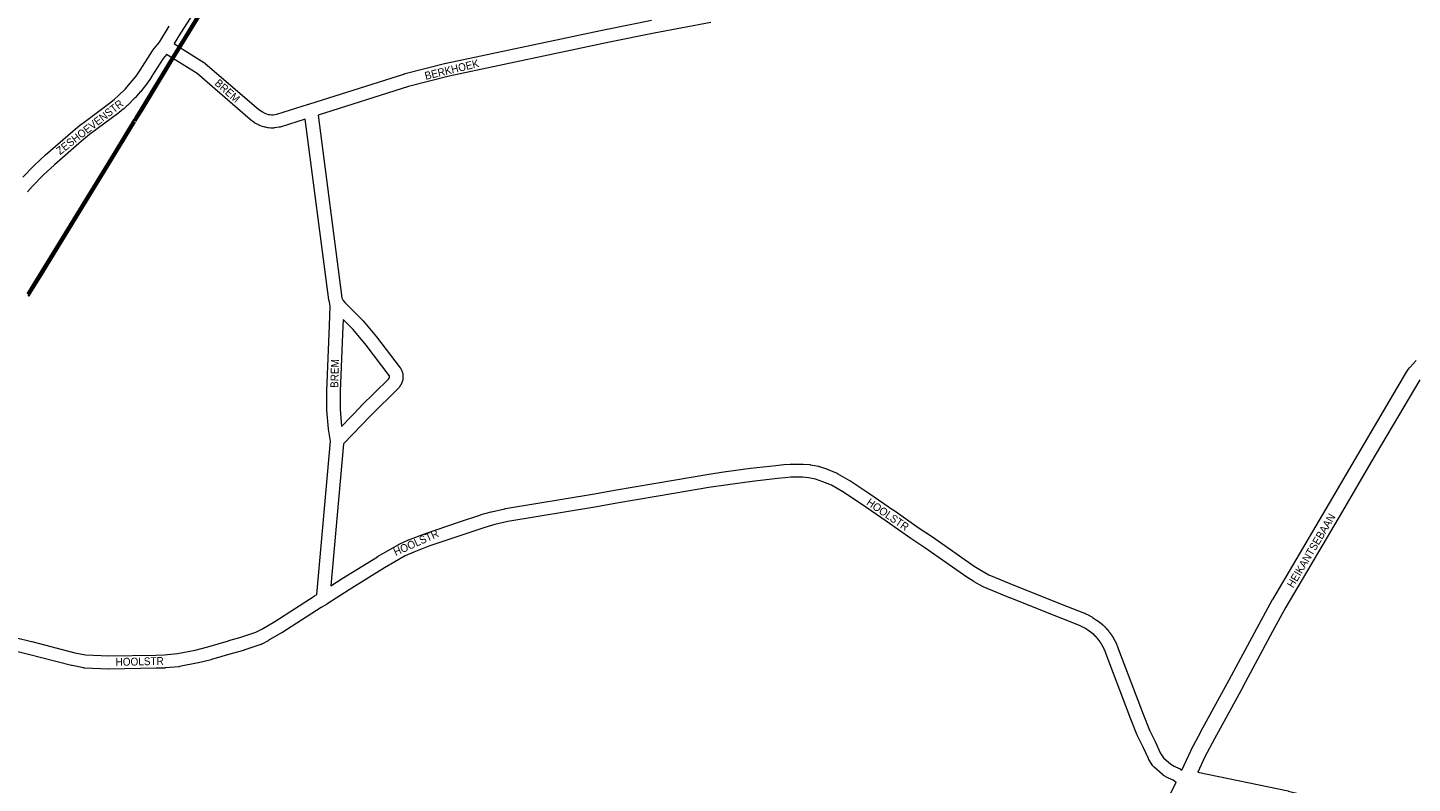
# Model space of a CAD drawing. Header units: metres. Extents: x 123819 to 142731, y 393440 to 405763.
# Tile 318 of 346: x 138069 to 139429, y 400677 to 401419. Entities that reach past the tile are written whole.
import ezdxf
from ezdxf.enums import TextEntityAlignment as Align

# ---------------------------------------------------------------- set-up
doc = ezdxf.new("R2010")
doc.units = ezdxf.units.M
doc.header["$MEASUREMENT"] = 0
for name, color, linetype, lineweight in [('gs-anno-wegen algemeen tekst', 7, 'Continuous', 0), ('gs-knt-aanvullende hoofdweg', 7, 'Continuous', 0), ('gs-knt-spoorlijn', 7, 'Continuous', 30), ('gs-knt-wegen algemeen', 7, 'Continuous', 0)]:
    doc.layers.add(name, color=color, linetype=linetype, lineweight=lineweight)
doc.styles.add('Style-Arial', font='arial.ttf')

msp = doc.modelspace()

# ---------------------------------------------------------------- linework, layer by layer
at = {"layer": 'gs-knt-aanvullende hoofdweg', "color": 7, "linetype": 'Continuous', "flags": 128}
for points in [[(139202.4, 400689.7), (139211.6, 400709.2), (139211.7, 400709.5), (139221.1, 400727.4), (139221.1, 400727.5), (139249, 400778.5), (139278.2, 400833), (139278.3, 400833.1), (139291.6, 400857.1), (139291.7, 400857.2), (139347.3, 400951.7), (139375.1, 400999.4), (139375.2, 400999.4), (139423.3, 401081.1), (139423.5, 401081.3), (139423.5, 401081.4), (139423.5, 401081.4), (139423.5, 401081.4), (139423.6, 401081.5), (139423.7, 401081.7), (139426, 401084.8), (139426.2, 401085), (139426.2, 401085.1), (139426.2, 401085.1), (139426.3, 401085.2), (139426.5, 401085.4), (139432.5, 401092.1)], [(139436.1, 401073.1), (139388.1, 400991.8), (139360.3, 400944.1), (139360.3, 400944.1), (139304.7, 400849.7), (139291.4, 400825.8), (139262.2, 400771.4), (139262.2, 400771.3), (139234.4, 400720.3), (139225.1, 400702.6), (139218, 400687.7)], [(139165.1, 400507.6), (139165.5, 400509.4), (139167.9, 400552), (139169.6, 400594), (139169.6, 400594.4), (139169.7, 400594.7), (139170.8, 400603.7), (139170.9, 400604), (139172.6, 400614.6), (139172.7, 400614.9), (139172.7, 400614.9), (139172.7, 400615), (139172.7, 400615), (139172.7, 400615.1), (139172.8, 400615.4), (139176.6, 400629.2), (139176.7, 400629.5), (139176.8, 400629.8), (139179.9, 400638.1), (139180, 400638.4), (139191.8, 400667.3), (139191.9, 400667.5), (139192, 400667.7), (139196.8, 400677.9)]]:
    msp.add_lwpolyline(points, dxfattribs=at)
at = {"layer": 'gs-knt-spoorlijn', "color": 7, "linetype": 'Continuous'}
for p, q in [((138225.9, 401413.4), (138228.5, 401417.6)), ((138226.1, 401413.3), (138228.7, 401417.5)), ((138226.2, 401413.2), (138228.9, 401417.4)), ((138226.4, 401413.1), (138229, 401417.3)), ((138226.6, 401413), (138229.2, 401417.2)), ((138226.8, 401412.9), (138229.4, 401417.1)), ((138226.9, 401412.8), (138229.5, 401417)), ((138227.1, 401412.7), (138229.7, 401416.9)), ((138227.3, 401412.5), (138229.9, 401416.8)), ((138215.5, 401396.3), (138218.1, 401400.6)), ((138215.6, 401396.2), (138218.2, 401400.5)), ((138215.8, 401396.1), (138218.4, 401400.4)), ((138216, 401396), (138218.6, 401400.3)), ((138216.1, 401395.9), (138218.8, 401400.2)), ((138216.3, 401395.8), (138218.9, 401400.1)), ((138216.5, 401395.7), (138219.1, 401400)), ((138220.7, 401404.9), (138223.3, 401409.1)), ((138220.9, 401404.7), (138223.5, 401409)), ((138221, 401404.6), (138223.6, 401408.9)), ((138221.2, 401404.5), (138223.8, 401408.8)), ((138221.4, 401404.4), (138224, 401408.7)), ((138221.5, 401404.3), (138224.1, 401408.6)), ((138221.7, 401404.2), (138224.3, 401408.5)), ((138221.9, 401404.1), (138224.5, 401408.4)), ((138222, 401404), (138224.7, 401408.3)), ((138210.2, 401387.8), (138212.9, 401392.1)), ((138210.4, 401387.7), (138213, 401392)), ((138210.6, 401387.6), (138213.2, 401391.8)), ((138210.8, 401387.5), (138213.4, 401391.7)), ((138210.9, 401387.4), (138213.5, 401391.6)), ((138211.1, 401387.3), (138213.7, 401391.5)), ((138211.3, 401387.2), (138213.9, 401391.4)), ((138211.4, 401387.1), (138214.1, 401391.3)), ((138211.6, 401387), (138214.2, 401391.2)), ((138216.7, 401395.6), (138219.3, 401399.9)), ((138216.8, 401395.5), (138219.4, 401399.8)), ((138199.8, 401370.7), (138202.4, 401375)), ((138200, 401370.6), (138202.6, 401374.9)), ((138200.2, 401370.5), (138202.8, 401374.8)), ((138200.4, 401370.4), (138203, 401374.7)), ((138200.5, 401370.3), (138203.1, 401374.6)), ((138200.7, 401370.2), (138203.3, 401374.5)), ((138200.9, 401370.1), (138203.5, 401374.4)), ((138201, 401370), (138203.6, 401374.3)), ((138201.2, 401369.9), (138203.8, 401374.1)), ((138205, 401379.3), (138207.6, 401383.5)), ((138205.2, 401379.1), (138207.8, 401383.4)), ((138205.4, 401379), (138208, 401383.3)), ((138205.6, 401378.9), (138208.2, 401383.2)), ((138205.7, 401378.8), (138208.3, 401383.1)), ((138205.9, 401378.7), (138208.5, 401383)), ((138206.1, 401378.6), (138208.7, 401382.9)), ((138206.2, 401378.5), (138208.8, 401382.8)), ((138206.4, 401378.4), (138209, 401382.7)), ((138194.6, 401362.2), (138197.2, 401366.4)), ((138194.8, 401362.1), (138197.4, 401366.3)), ((138195, 401362), (138197.6, 401366.2)), ((138195.2, 401361.9), (138197.8, 401366.1)), ((138195.3, 401361.8), (138197.9, 401366)), ((138195.5, 401361.6), (138198.1, 401365.9)), ((138195.7, 401361.5), (138198.3, 401365.8)), ((138195.8, 401361.4), (138198.4, 401365.7)), ((138196, 401361.3), (138198.6, 401365.6)), ((138184.2, 401345.1), (138186.8, 401349.4)), ((138184.4, 401345), (138187, 401349.3)), ((138184.6, 401344.9), (138187.2, 401349.1)), ((138184.8, 401344.8), (138187.4, 401349)), ((138184.9, 401344.7), (138187.5, 401348.9)), ((138185.1, 401344.6), (138187.7, 401348.8)), ((138185.3, 401344.5), (138187.9, 401348.7)), ((138185.4, 401344.4), (138188, 401348.6)), ((138185.6, 401344.3), (138188.2, 401348.5)), ((138189.4, 401353.6), (138192, 401357.9)), ((138189.6, 401353.5), (138192.2, 401357.8)), ((138189.8, 401353.4), (138192.4, 401357.7)), ((138190, 401353.3), (138192.6, 401357.6)), ((138190.1, 401353.2), (138192.7, 401357.5)), ((138190.3, 401353.1), (138192.9, 401357.4)), ((138190.5, 401353), (138193.1, 401357.3)), ((138190.6, 401352.9), (138193.2, 401357.2)), ((138190.8, 401352.8), (138193.4, 401357.1)), ((138173.8, 401328), (138176.4, 401332.3)), ((138174, 401327.9), (138176.6, 401332.2)), ((138174.2, 401327.8), (138176.8, 401332.1)), ((138174.3, 401327.7), (138176.9, 401332)), ((138179, 401336.5), (138181.6, 401340.8)), ((138179.2, 401336.4), (138181.8, 401340.7)), ((138179.4, 401336.3), (138182, 401340.6)), ((138179.5, 401336.2), (138182.2, 401340.5)), ((138179.7, 401336.1), (138182.3, 401340.4)), ((138179.9, 401336), (138182.5, 401340.3)), ((138180.1, 401335.9), (138182.7, 401340.2)), ((138180.2, 401335.8), (138182.8, 401340.1)), ((138180.4, 401335.7), (138183, 401340)), ((138168.6, 401319.5), (138171.2, 401323.8)), ((138168.8, 401319.4), (138171.4, 401323.6)), ((138168.9, 401319.3), (138171.6, 401323.5)), ((138169.1, 401319.2), (138171.7, 401323.4)), ((138169.3, 401319.1), (138171.9, 401323.3)), ((138169.5, 401319), (138172.1, 401323.2)), ((138169.6, 401318.9), (138172.2, 401323.1)), ((138169.8, 401318.8), (138172.4, 401323)), ((138170, 401318.7), (138172.6, 401322.9)), ((138174.5, 401327.6), (138177.1, 401331.9)), ((138174.7, 401327.5), (138177.3, 401331.8)), ((138174.8, 401327.4), (138177.5, 401331.7)), ((138175, 401327.3), (138177.6, 401331.6)), ((138175.2, 401327.2), (138177.8, 401331.4)), ((138158.2, 401302.4), (138160.8, 401306.7)), ((138158.3, 401302.3), (138160.9, 401306.6)), ((138158.5, 401302.2), (138161.1, 401306.5)), ((138158.7, 401302.1), (138161.3, 401306.4)), ((138158.8, 401302), (138161.5, 401306.3)), ((138159, 401301.9), (138161.6, 401306.2)), ((138159.2, 401301.8), (138161.8, 401306.1)), ((138159.4, 401301.7), (138162, 401306)), ((138159.5, 401301.6), (138162.1, 401305.9)), ((138163.4, 401311), (138166, 401315.2)), ((138163.6, 401310.8), (138166.2, 401315.1)), ((138163.7, 401310.7), (138166.3, 401315)), ((138163.9, 401310.6), (138166.5, 401314.9)), ((138164.1, 401310.5), (138166.7, 401314.8)), ((138164.2, 401310.4), (138166.8, 401314.7)), ((138164.4, 401310.3), (138167, 401314.6)), ((138164.6, 401310.2), (138167.2, 401314.5)), ((138164.7, 401310.1), (138167.4, 401314.4)), ((138152.9, 401293.9), (138155.6, 401298.2)), ((138153.1, 401293.8), (138155.7, 401298.1)), ((138153.3, 401293.7), (138155.9, 401297.9)), ((138153.5, 401293.6), (138156.1, 401297.8)), ((138153.6, 401293.5), (138156.2, 401297.7)), ((138153.8, 401293.4), (138156.4, 401297.6)), ((138154, 401293.3), (138156.6, 401297.5)), ((138154.1, 401293.2), (138156.8, 401297.4)), ((138154.3, 401293.1), (138156.9, 401297.3)), ((138142.5, 401276.8), (138145.1, 401281.1)), ((138142.7, 401276.7), (138145.3, 401281)), ((138142.8, 401276.6), (138145.5, 401280.9)), ((138143, 401276.5), (138145.6, 401280.8)), ((138143.2, 401276.4), (138145.8, 401280.7)), ((138143.4, 401276.3), (138146, 401280.6)), ((138143.5, 401276.2), (138146.1, 401280.5)), ((138143.7, 401276.1), (138146.3, 401280.4)), ((138143.9, 401276), (138146.5, 401280.3)), ((138147.7, 401285.4), (138150.3, 401289.6)), ((138147.9, 401285.3), (138150.5, 401289.5)), ((138148.1, 401285.2), (138150.7, 401289.4)), ((138148.2, 401285.1), (138150.8, 401289.3)), ((138148.4, 401284.9), (138151, 401289.2)), ((138148.6, 401284.8), (138151.2, 401289.1)), ((138148.7, 401284.7), (138151.4, 401289)), ((138148.9, 401284.6), (138151.5, 401288.9)), ((138149.1, 401284.5), (138151.7, 401288.8)), ((138132.1, 401259.8), (138134.7, 401264)), ((138137.3, 401268.3), (138139.9, 401272.6)), ((138137.5, 401268.2), (138140.1, 401272.5)), ((138137.6, 401268.1), (138140.2, 401272.4)), ((138137.8, 401268), (138140.4, 401272.3)), ((138138, 401267.9), (138140.6, 401272.2)), ((138138.1, 401267.8), (138140.7, 401272)), ((138138.3, 401267.7), (138140.9, 401271.9)), ((138138.5, 401267.6), (138141.1, 401271.8)), ((138138.6, 401267.5), (138141.3, 401271.7)), ((138126.8, 401251.2), (138129.5, 401255.5)), ((138127, 401251.1), (138129.6, 401255.4)), ((138127.2, 401251), (138129.8, 401255.3)), ((138127.4, 401250.9), (138130, 401255.2)), ((138127.5, 401250.8), (138130.1, 401255.1)), ((138127.7, 401250.7), (138130.3, 401255)), ((138127.9, 401250.6), (138130.5, 401254.9)), ((138128, 401250.5), (138130.6, 401254.8)), ((138128.2, 401250.4), (138130.8, 401254.7)), ((138132.2, 401259.7), (138134.8, 401263.9)), ((138132.4, 401259.6), (138135, 401263.8)), ((138132.6, 401259.5), (138135.2, 401263.7)), ((138132.7, 401259.4), (138135.4, 401263.6)), ((138132.9, 401259.3), (138135.5, 401263.5)), ((138133.1, 401259.2), (138135.7, 401263.4)), ((138133.3, 401259), (138135.9, 401263.3)), ((138133.4, 401258.9), (138136, 401263.2)), ((138116.4, 401234.2), (138119, 401238.5)), ((138116.6, 401234.1), (138119.2, 401238.4)), ((138116.7, 401234), (138119.3, 401238.2)), ((138116.9, 401233.9), (138119.5, 401238.1)), ((138117.1, 401233.8), (138119.7, 401238)), ((138117.3, 401233.7), (138119.9, 401237.9)), ((138117.4, 401233.6), (138120, 401237.8)), ((138117.6, 401233.5), (138120.2, 401237.7)), ((138117.8, 401233.4), (138120.4, 401237.6)), ((138121.6, 401242.7), (138124.2, 401247)), ((138121.8, 401242.6), (138124.4, 401246.9)), ((138122, 401242.5), (138124.6, 401246.8)), ((138122.1, 401242.4), (138124.7, 401246.7)), ((138122.3, 401242.3), (138124.9, 401246.6)), ((138122.5, 401242.2), (138125.1, 401246.5)), ((138122.6, 401242.1), (138125.3, 401246.4)), ((138122.8, 401242), (138125.4, 401246.3)), ((138123, 401241.9), (138125.6, 401246.2)), ((138111.2, 401225.7), (138113.8, 401229.9)), ((138111.3, 401225.6), (138114, 401229.8)), ((138111.5, 401225.5), (138114.1, 401229.7)), ((138111.7, 401225.4), (138114.3, 401229.6)), ((138111.9, 401225.2), (138114.5, 401229.5)), ((138112, 401225.1), (138114.6, 401229.4)), ((138112.2, 401225), (138114.8, 401229.3)), ((138112.4, 401224.9), (138115, 401229.2)), ((138112.5, 401224.8), (138115.2, 401229.1)), ((138100.7, 401208.6), (138103.3, 401212.9)), ((138100.9, 401208.5), (138103.5, 401212.8)), ((138101.1, 401208.4), (138103.7, 401212.7)), ((138101.2, 401208.3), (138103.9, 401212.6)), ((138101.4, 401208.2), (138104, 401212.5)), ((138101.6, 401208.1), (138104.2, 401212.3)), ((138101.8, 401208), (138104.4, 401212.2)), ((138101.9, 401207.9), (138104.5, 401212.1)), ((138102.1, 401207.8), (138104.7, 401212)), ((138106, 401217.1), (138108.6, 401221.4)), ((138106.1, 401217), (138108.7, 401221.3)), ((138106.3, 401216.9), (138108.9, 401221.2)), ((138106.5, 401216.8), (138109.1, 401221.1)), ((138106.6, 401216.7), (138109.2, 401221)), ((138106.8, 401216.6), (138109.4, 401220.9)), ((138107, 401216.5), (138109.6, 401220.8)), ((138107.1, 401216.4), (138109.8, 401220.7)), ((138107.3, 401216.3), (138109.9, 401220.6)), ((138095.5, 401200.1), (138098.1, 401204.3)), ((138095.7, 401200), (138098.3, 401204.2)), ((138095.9, 401199.9), (138098.5, 401204.1)), ((138096, 401199.8), (138098.6, 401204)), ((138096.2, 401199.7), (138098.8, 401203.9)), ((138096.4, 401199.6), (138099, 401203.8)), ((138096.5, 401199.5), (138099.1, 401203.7)), ((138096.7, 401199.3), (138099.3, 401203.6)), ((138096.9, 401199.2), (138099.5, 401203.5)), ((138085.1, 401183), (138087.7, 401187.3)), ((138085.2, 401182.9), (138087.9, 401187.2)), ((138085.4, 401182.8), (138088, 401187.1)), ((138085.6, 401182.7), (138088.2, 401187)), ((138085.8, 401182.6), (138088.4, 401186.9)), ((138085.9, 401182.5), (138088.5, 401186.8)), ((138086.1, 401182.4), (138088.7, 401186.7)), ((138086.3, 401182.3), (138088.9, 401186.6)), ((138086.4, 401182.2), (138089, 401186.5)), ((138090.3, 401191.5), (138092.9, 401195.8)), ((138090.5, 401191.4), (138093.1, 401195.7)), ((138090.6, 401191.3), (138093.2, 401195.6)), ((138090.8, 401191.2), (138093.4, 401195.5)), ((138091, 401191.1), (138093.6, 401195.4)), ((138091.1, 401191), (138093.8, 401195.3)), ((138091.3, 401190.9), (138093.9, 401195.2)), ((138091.5, 401190.8), (138094.1, 401195.1)), ((138091.7, 401190.7), (138094.3, 401195)), ((138074.6, 401166), (138077.2, 401170.2)), ((138074.8, 401165.9), (138077.4, 401170.1)), ((138075, 401165.7), (138077.6, 401170)), ((138075.1, 401165.6), (138077.8, 401169.9)), ((138075.3, 401165.5), (138077.9, 401169.8)), ((138075.5, 401165.4), (138078.1, 401169.7)), ((138075.7, 401165.3), (138078.3, 401169.6)), ((138075.8, 401165.2), (138078.4, 401169.5)), ((138076, 401165.1), (138078.6, 401169.4)), ((138079.8, 401174.5), (138082.5, 401178.8)), ((138080, 401174.4), (138082.6, 401178.7)), ((138080.2, 401174.3), (138082.8, 401178.5)), ((138080.4, 401174.2), (138083, 401178.4)), ((138080.5, 401174.1), (138083.1, 401178.3)), ((138080.7, 401174), (138083.3, 401178.2)), ((138080.9, 401173.9), (138083.5, 401178.1)), ((138081, 401173.8), (138083.7, 401178)), ((138081.2, 401173.7), (138083.8, 401177.9)), ((138069.4, 401157.4), (138072, 401161.7)), ((138069.6, 401157.3), (138072.2, 401161.6)), ((138069.8, 401157.2), (138072.4, 401161.5)), ((138069.9, 401157.1), (138072.5, 401161.4)), ((138070.1, 401157), (138072.7, 401161.3)), ((138070.3, 401156.9), (138072.9, 401161.2)), ((138070.4, 401156.8), (138073.1, 401161.1)), ((138070.6, 401156.7), (138073.2, 401161)), ((138070.8, 401156.6), (138073.4, 401160.9))]:
    msp.add_line(p, q, dxfattribs=at)
at = {"layer": 'gs-knt-spoorlijn', "color": 7, "linetype": 'Continuous', "flags": 128}
for points in [[(138175.3, 401330.8), (138180.3, 401339), (138208.3, 401385.1), (138260.6, 401470.6), (138279.6, 401501.5)], [(138176.3, 401328.7), (138182, 401337.9), (138210, 401384), (138262.3, 401469.5), (138280.6, 401499.3)], [(138069.6, 401158.1), (138080.1, 401175.2), (138153.8, 401295.6), (138174, 401328.7)], [(138070.6, 401155.9), (138081.8, 401174.2), (138155.5, 401294.6), (138175, 401326.5)]]:
    msp.add_lwpolyline(points, dxfattribs=at)
at = {"layer": 'gs-knt-spoorlijn', "color": 7, "linetype": 'Continuous'}
for p in [(138175.3, 401330.8), (138176.3, 401328.7), (138069.6, 401158.1), (138070.6, 401155.9)]:
    msp.add_point(p, dxfattribs=at)
at = {"layer": 'gs-knt-wegen algemeen', "color": 7, "linetype": 'Continuous', "flags": 128}
for points in [[(138291.4, 401529.4), (138278.8, 401509.2), (138272.5, 401497.3), (138272.4, 401497.1), (138272.2, 401496.9), (138247.8, 401458), (138247.7, 401458), (138219.3, 401413.6), (138213, 401403.2)], [(138064.6, 401272.1), (138075.3, 401283.2), (138075.5, 401283.3), (138075.6, 401283.4), (138086.9, 401293.9), (138087, 401294.1), (138113.8, 401317.3), (138113.9, 401317.4), (138121.8, 401324), (138122, 401324.1), (138122.1, 401324.2), (138151, 401345.6), (138154.7, 401348.7), (138158.3, 401351.9), (138165.3, 401358.8), (138170, 401364.3), (138175.7, 401371.4), (138179.7, 401377.2), (138191.8, 401396.1), (138191.9, 401396.3), (138192.1, 401396.5), (138192.2, 401396.7), (138198.8, 401404.7), (138208.2, 401420.4)], [(138345.3, 401343.7), (138439.5, 401373.6), (138439.7, 401373.7), (138439.9, 401373.7), (138480, 401383.9), (138480.2, 401384), (138638, 401417.4), (138638.1, 401417.4), (138681.8, 401426.3)], [(138740, 401423.8), (138684.3, 401413.5), (138640.7, 401404.6), (138483.1, 401371.3), (138443.3, 401361.2)], [(138213, 401403.2), (138218.4, 401399.8), (138218.5, 401399.8)], [(138205.6, 401392.5), (138202.5, 401388.7), (138190.6, 401370.1), (138190.5, 401369.9), (138186.3, 401363.8), (138186.2, 401363.6), (138186, 401363.4), (138180.1, 401356), (138179.9, 401355.8), (138174.9, 401350.1), (138174.8, 401349.9), (138174.6, 401349.8), (138167.4, 401342.5), (138167.3, 401342.4), (138167.1, 401342.3), (138163.3, 401338.9), (138163.1, 401338.7), (138159.1, 401335.4), (138159, 401335.3), (138158.9, 401335.2), (138130, 401313.9), (138122.2, 401307.4), (138095.7, 401284.3), (138084.6, 401274), (138074.1, 401263.1), (138069.1, 401257.5)], [(138353.2, 400862), (138366.7, 401012.8), (138364.8, 401024.4), (138364.8, 401024.6), (138364.8, 401024.8), (138363.2, 401043.3), (138363.2, 401043.6), (138363.2, 401043.9), (138363.1, 401061.8), (138363.1, 401062.1), (138365.8, 401126.2), (138366.2, 401145.4), (138365.6, 401149.3), (138365.2, 401150.9), (138365.1, 401151.1), (138365.1, 401151.3), (138365.1, 401151.6), (138341.8, 401328.9), (138317.3, 401321.2), (138317, 401321.2), (138316.8, 401321.1), (138316.5, 401321), (138316.2, 401321), (138311.7, 401320.4), (138311.4, 401320.4), (138311.1, 401320.3), (138310.9, 401320.3), (138308.6, 401320.3), (138308.3, 401320.3), (138308, 401320.3), (138305.7, 401320.5), (138305.4, 401320.6), (138305.1, 401320.6), (138302.9, 401321), (138302.6, 401321), (138302.3, 401321.1), (138302.1, 401321.2), (138297.7, 401322.5), (138297.4, 401322.6), (138297.2, 401322.7), (138296.9, 401322.8), (138296.6, 401323), (138292.6, 401325.1), (138292.3, 401325.2), (138292.1, 401325.4), (138291.9, 401325.5), (138291.6, 401325.7), (138288, 401328.5), (138287.8, 401328.6), (138287.7, 401328.7), (138235.6, 401373.7), (138211.6, 401388.8), (138205.6, 401392.5)], [(138218.5, 401399.8), (138242.9, 401384.4), (138243.1, 401384.3), (138243.3, 401384.1), (138243.5, 401384), (138243.7, 401383.8), (138296, 401338.7), (138299.1, 401336.4), (138302.1, 401334.8), (138305.5, 401333.7), (138307.1, 401333.5), (138308.8, 401333.3), (138310.4, 401333.3), (138313.9, 401333.8), (138345.2, 401343.6), (138345.3, 401343.7)], [(138443.3, 401361.2), (138354.4, 401332.9)], [(138345.3, 401343.7), (138345.3, 401343.7), (138345.3, 401343.7)], [(138345.3, 401343.7), (138345.3, 401343.7), (138345.3, 401343.7)], [(138354.4, 401332.9), (138377.9, 401153.6), (138378.1, 401153), (138379.2, 401150.9), (138380.6, 401149.1), (138398.3, 401131.4), (138398.6, 401131.2), (138398.8, 401130.9), (138411.7, 401115.3), (138411.9, 401115.1), (138435.1, 401084.8), (138435.3, 401084.5), (138435.5, 401084.3), (138435.7, 401084), (138435.8, 401083.7), (138436.4, 401082.5), (138436.6, 401082.2), (138436.7, 401081.9), (138436.8, 401081.6), (138437.2, 401080.3), (138437.3, 401080), (138437.4, 401079.8), (138437.4, 401079.5), (138437.5, 401079.2), (138437.5, 401078.9), (138437.8, 401076.2), (138437.8, 401075.9), (138437.8, 401075.6), (138437.8, 401075.3), (138437.8, 401075), (138437.8, 401074.8), (138437.6, 401073.4), (138437.6, 401073.1), (138437.5, 401072.8), (138437.4, 401072.6), (138437.4, 401072.3), (138437.3, 401072), (138436.4, 401069.4), (138436.3, 401069.1), (138436.1, 401068.8), (138436, 401068.5), (138435.9, 401068.3), (138435.7, 401068), (138435.5, 401067.7), (138433.9, 401065.5), (138433.7, 401065.3), (138433.6, 401065), (138433.4, 401064.8), (138433.2, 401064.6), (138406.1, 401038.1), (138379.5, 401010.2), (138367.1, 400870.8)], [(138376.2, 401044.2), (138377.6, 401027.1), (138396.7, 401047.2), (138396.9, 401047.4), (138423.7, 401073.5), (138424.4, 401074.6), (138424.7, 401075.6), (138424.6, 401076.9), (138424.5, 401077.1), (138424.4, 401077.4), (138401.6, 401107.1), (138388.9, 401122.4), (138379, 401132.3), (138378.8, 401125.8), (138378.8, 401125.7), (138376.1, 401061.7), (138376.2, 401044.2), (138376.2, 401044.2), (138376.2, 401044.2)], [(138367.1, 400870.8), (138378, 400877.9), (138378.1, 400878), (138412.7, 400899.3), (138412.9, 400899.4), (138433.6, 400911.4), (138433.8, 400911.5), (138434, 400911.6), (138434.2, 400911.7), (138443.1, 400915.8), (138443.3, 400915.8), (138443.5, 400915.9), (138458.8, 400921.7), (138459, 400921.8), (138494.3, 400933.9), (138494.3, 400933.9), (138514.2, 400940.5), (138514.5, 400940.6), (138524.4, 400943.4), (138524.6, 400943.5), (138524.8, 400943.5), (138537.9, 400946.4), (138538.1, 400946.5), (138538.3, 400946.5), (138625.8, 400961.1), (138645.5, 400964.7), (138645.5, 400964.7), (138703.4, 400974.6), (138703.5, 400974.6), (138736, 400980), (138736.1, 400980), (138754.8, 400982.9), (138755, 400982.9), (138779, 400986.2), (138779.1, 400986.2), (138803.9, 400989), (138804, 400989), (138811.7, 400989.8), (138811.9, 400989.8), (138817.8, 400990.3), (138818, 400990.3), (138818.3, 400990.3), (138830.2, 400990.3), (138830.4, 400990.3), (138830.7, 400990.3), (138837.3, 400989.7), (138837.5, 400989.7), (138837.7, 400989.6), (138837.9, 400989.6), (138845.8, 400988.1), (138846, 400988.1), (138846.2, 400988), (138846.5, 400988), (138846.7, 400987.9), (138854.6, 400985.2), (138854.8, 400985.1), (138855, 400985), (138864, 400981.2), (138864.2, 400981.1), (138864.4, 400980.9), (138864.7, 400980.8), (138864.7, 400980.8), (138864.7, 400980.8)], [(138864.7, 400980.8), (138876.2, 400974.2), (138876.3, 400974.1), (138876.4, 400974), (138895.2, 400961.8), (138895.3, 400961.7), (138919.5, 400945), (138919.6, 400944.9), (138943.7, 400928), (138957.5, 400918.8), (138957.6, 400918.7), (138998.6, 400890.1), (139005.2, 400885.9), (139012.8, 400881.6), (139039.2, 400870.7), (139089.3, 400850.7), (139107, 400843.8), (139107.3, 400843.7), (139107.5, 400843.6), (139111.1, 400841.8), (139111.4, 400841.7), (139111.6, 400841.5), (139114.6, 400839.8), (139114.8, 400839.6), (139118.7, 400837), (139118.9, 400836.9), (139119.1, 400836.8), (139124.1, 400833), (139124.2, 400832.9), (139124.4, 400832.8), (139124.6, 400832.6), (139124.7, 400832.5), (139124.9, 400832.3), (139125, 400832.2), (139125.1, 400832.1), (139125.3, 400831.9), (139125.4, 400831.8), (139125.6, 400831.7), (139125.7, 400831.5), (139125.8, 400831.4), (139126, 400831.3), (139126.1, 400831.1), (139126.2, 400831), (139126.4, 400830.9), (139126.5, 400830.7), (139126.7, 400830.6), (139126.8, 400830.4), (139126.9, 400830.3), (139127.1, 400830.2), (139127.2, 400830), (139127.3, 400829.9), (139127.5, 400829.7), (139127.6, 400829.6), (139127.7, 400829.4), (139127.9, 400829.3), (139128, 400829.2), (139128.1, 400829), (139128.3, 400828.9), (139128.4, 400828.7), (139128.5, 400828.6), (139128.6, 400828.4), (139128.8, 400828.3), (139128.9, 400828.1), (139129, 400828), (139129.2, 400827.8), (139129.3, 400827.7), (139129.4, 400827.6), (139129.5, 400827.4), (139129.7, 400827.3), (139129.8, 400827.1), (139129.9, 400827), (139130, 400826.8), (139130.2, 400826.7), (139130.3, 400826.5), (139130.4, 400826.4), (139130.5, 400826.2), (139130.6, 400826), (139130.8, 400825.9), (139130.9, 400825.7), (139131, 400825.6), (139131.1, 400825.4), (139131.2, 400825.3), (139131.4, 400825.1), (139131.5, 400825), (139131.6, 400824.8), (139131.7, 400824.7), (139131.8, 400824.5), (139131.9, 400824.3), (139132.1, 400824.2), (139132.2, 400824), (139132.3, 400823.9), (139132.4, 400823.7), (139132.5, 400823.6), (139132.6, 400823.4), (139132.7, 400823.2), (139132.8, 400823.1), (139133, 400822.9), (139133.1, 400822.8), (139133.2, 400822.6), (139133.3, 400822.4), (139133.4, 400822.3), (139133.5, 400822.1), (139133.6, 400822), (139133.7, 400821.8), (139133.8, 400821.6), (139133.9, 400821.5), (139134, 400821.3), (139134.1, 400821.1), (139134.2, 400821), (139134.3, 400820.8), (139134.4, 400820.6), (139134.6, 400820.5), (139134.7, 400820.3), (139134.8, 400820.1), (139134.9, 400820), (139135, 400819.8), (139135.1, 400819.6), (139135.2, 400819.5), (139135.3, 400819.3), (139135.4, 400819.1), (139135.4, 400819), (139135.5, 400818.8), (139135.6, 400818.6), (139135.7, 400818.5), (139135.8, 400818.3), (139135.9, 400818.1), (139136, 400818), (139136.1, 400817.8), (139136.2, 400817.6), (139136.3, 400817.5), (139136.4, 400817.3), (139136.5, 400817.1), (139136.6, 400816.9), (139136.7, 400816.8), (139136.8, 400816.6), (139136.8, 400816.4), (139136.9, 400816.2), (139137, 400816.1), (139137.1, 400815.9), (139137.2, 400815.7), (139137.3, 400815.5), (139137.4, 400815.4), (139137.5, 400815.2), (139137.5, 400815), (139137.6, 400814.8), (139137.7, 400814.7), (139137.8, 400814.5), (139137.9, 400814.3), (139138, 400814.1), (139138, 400814), (139138.1, 400813.8), (139138.2, 400813.6), (139138.3, 400813.4), (139138.4, 400813.3), (139138.4, 400813.1), (139138.5, 400812.9), (139138.6, 400812.7), (139138.7, 400812.5), (139138.7, 400812.4), (139138.8, 400812.2), (139140.4, 400808.2), (139140.4, 400808.1), (139164.5, 400744.5), (139170.7, 400729), (139176.1, 400717.8), (139176.2, 400717.7), (139181.2, 400706.8), (139184.4, 400701.8), (139191.7, 400695.5), (139194.8, 400693.6), (139199.9, 400691.3), (139200.2, 400691.2), (139200.4, 400691.1), (139200.7, 400690.9), (139201, 400690.7), (139202.4, 400689.7)], [(139196.8, 400677.9), (139196.5, 400678), (139196.3, 400678.1), (139196, 400678.3), (139195.7, 400678.5), (139193.9, 400679.7), (139189.2, 400681.9), (139189, 400682), (139188.8, 400682.1), (139188.6, 400682.2), (139184.6, 400684.5), (139184.3, 400684.7), (139184, 400684.9), (139183.8, 400685.1), (139183.6, 400685.3), (139175.2, 400692.6), (139175, 400692.8), (139174.8, 400693), (139174.6, 400693.2), (139174.4, 400693.5), (139174.2, 400693.7), (139174, 400694), (139170, 400700.1), (139169.8, 400700.4), (139169.7, 400700.7), (139169.6, 400701), (139164.4, 400712.2), (139158.9, 400723.5), (139158.8, 400723.7), (139158.7, 400723.9), (139152.4, 400739.7), (139152.4, 400739.8), (139128.3, 400803.5), (139126.7, 400807.4), (139126.7, 400807.5), (139126.6, 400807.6), (139126.5, 400807.8), (139126.5, 400807.9), (139126.4, 400808.1), (139126.4, 400808.2), (139126.3, 400808.3), (139126.2, 400808.5), (139126.2, 400808.6), (139126.1, 400808.7), (139126.1, 400808.9), (139126, 400809), (139125.9, 400809.1), (139125.9, 400809.3), (139125.8, 400809.4), (139125.7, 400809.5), (139125.7, 400809.7), (139125.6, 400809.8), (139125.5, 400809.9), (139125.5, 400810.1), (139125.4, 400810.2), (139125.3, 400810.3), (139125.3, 400810.5), (139125.2, 400810.6), (139125.1, 400810.7), (139125.1, 400810.9), (139125, 400811), (139124.9, 400811.1), (139124.9, 400811.2), (139124.8, 400811.4), (139124.7, 400811.5), (139124.6, 400811.6), (139124.6, 400811.8), (139124.5, 400811.9), (139124.4, 400812), (139124.4, 400812.2), (139124.3, 400812.3), (139124.2, 400812.4), (139124.1, 400812.5), (139124.1, 400812.7), (139124, 400812.8), (139123.9, 400812.9), (139123.8, 400813.1), (139123.8, 400813.2), (139123.7, 400813.3), (139123.6, 400813.4), (139123.5, 400813.6), (139123.4, 400813.7), (139123.4, 400813.8), (139123.3, 400813.9), (139123.2, 400814.1), (139123.1, 400814.2), (139123, 400814.3), (139123, 400814.4), (139122.9, 400814.6), (139122.8, 400814.7), (139122.7, 400814.8), (139122.6, 400814.9), (139122.6, 400815.1), (139122.5, 400815.2), (139122.4, 400815.3), (139122.3, 400815.4), (139122.2, 400815.5), (139122.1, 400815.7), (139122.1, 400815.8), (139122, 400815.9), (139121.9, 400816), (139121.8, 400816.2), (139121.7, 400816.3), (139121.6, 400816.4), (139121.5, 400816.5), (139121.4, 400816.6), (139121.4, 400816.8), (139121.3, 400816.9), (139121.2, 400817), (139121.1, 400817.1), (139121, 400817.2), (139120.9, 400817.3), (139120.8, 400817.5), (139120.7, 400817.6), (139120.6, 400817.7), (139120.5, 400817.8), (139120.5, 400817.9), (139120.4, 400818), (139120.3, 400818.2), (139120.2, 400818.3), (139120.1, 400818.4), (139120, 400818.5), (139119.9, 400818.6), (139119.8, 400818.7), (139119.7, 400818.9), (139119.6, 400819), (139119.5, 400819.1), (139119.4, 400819.2), (139119.3, 400819.3), (139119.2, 400819.4), (139119.1, 400819.5), (139119, 400819.6), (139118.9, 400819.8), (139118.8, 400819.9), (139118.7, 400820), (139118.6, 400820.1), (139118.5, 400820.2), (139118.4, 400820.3), (139118.3, 400820.4), (139118.2, 400820.5), (139118.1, 400820.6), (139118, 400820.7), (139117.9, 400820.9), (139117.8, 400821), (139117.7, 400821.1), (139117.6, 400821.2), (139117.5, 400821.3), (139117.4, 400821.4), (139117.3, 400821.5), (139117.2, 400821.6), (139117.1, 400821.7), (139117, 400821.8), (139116.9, 400821.9), (139116.8, 400822), (139116.7, 400822.1), (139116.6, 400822.2), (139116.5, 400822.3), (139116.4, 400822.4), (139116.3, 400822.5), (139116.2, 400822.6), (139116.1, 400822.7), (139115.9, 400822.8), (139111.4, 400826.3), (139107.8, 400828.7), (139105.2, 400830.2), (139102, 400831.8), (139084.5, 400838.6), (139084.5, 400838.6), (139034.4, 400858.6), (139034.3, 400858.6), (139007.5, 400869.7), (139007.3, 400869.8), (139007.1, 400870), (139006.8, 400870.1), (138998.7, 400874.6), (138998.5, 400874.7), (138998.3, 400874.8), (138991.5, 400879.2), (138991.3, 400879.3), (138950.2, 400908), (138936.4, 400917.2), (138936.3, 400917.3), (138912.1, 400934.3), (138888, 400951), (138869.5, 400963), (138858.5, 400969.4), (138850.1, 400972.9), (138842.9, 400975.4), (138835.8, 400976.8), (138829.9, 400977.3), (138818.5, 400977.3), (138812.9, 400976.9), (138805.4, 400976.1), (138780.7, 400973.3), (138756.8, 400970), (138738.1, 400967.1), (138705.6, 400961.8), (138647.7, 400951.8), (138628.1, 400948.3), (138628, 400948.3), (138540.6, 400933.7), (138527.9, 400930.9), (138518.2, 400928.1), (138498.5, 400921.5), (138463.3, 400909.5), (138448.3, 400903.8), (138439.9, 400900), (138419.5, 400888.2), (138385, 400866.9), (138362.9, 400852.6), (138362.6, 400852.4), (138357.5, 400849.5), (138319, 400824.6), (138318.7, 400824.5), (138305.6, 400816.9), (138305.4, 400816.7), (138299.2, 400813.4), (138298.9, 400813.3), (138298.7, 400813.1), (138298.4, 400813), (138298.2, 400812.9), (138281.6, 400807.4), (138281.6, 400807.4), (138281.6, 400807.4), (138281.4, 400807.3), (138281.2, 400807.2), (138270.1, 400804.3), (138249.9, 400798.2), (138249.6, 400798.1), (138236.9, 400795), (138236.8, 400794.9), (138236.6, 400794.9), (138218.5, 400791.3), (138218.3, 400791.3), (138218.1, 400791.2), (138217.8, 400791.2), (138204.5, 400790), (138204.3, 400790), (138204.1, 400789.9), (138195.6, 400789.7), (138195.5, 400789.7), (138149.1, 400788.8), (138148.9, 400788.8), (138148.6, 400788.8), (138125.1, 400789.9), (138124.8, 400789.9), (138124.4, 400790), (138124.1, 400790), (138112.9, 400792.3), (138112.7, 400792.3), (138112.5, 400792.3), (138070.1, 400803.3), (138038, 400811.1)], [(138040.8, 400823.9), (138073.2, 400815.9), (138073.3, 400815.9), (138115.6, 400805), (138126.2, 400802.9), (138149, 400801.8), (138195.2, 400802.7), (138203.5, 400802.9), (138216.3, 400804.1), (138233.9, 400807.6), (138246.3, 400810.7), (138266.5, 400816.8), (138266.7, 400816.9), (138277.6, 400819.8), (138293.5, 400825.1), (138299.2, 400828.2), (138312.1, 400835.6), (138350.6, 400860.5), (138350.7, 400860.6), (138350.9, 400860.7), (138353.2, 400862)], [(139218, 400687.7), (139306.7, 400669.2), (139306.9, 400669.1), (139326.9, 400664.4), (139327.1, 400664.4), (139327.3, 400664.3), (139338.2, 400661), (139338.5, 400660.9), (139338.7, 400660.8), (139339, 400660.6), (139339.3, 400660.5), (139339.6, 400660.3), (139339.8, 400660.2), (139345.5, 400656.4), (139345.8, 400656.3), (139346, 400656.1), (139381.1, 400627.8), (139381.2, 400627.7), (139421.7, 400593.8), (139662.2, 400396.5)]]:
    msp.add_lwpolyline(points, dxfattribs=at)

# ---------------------------------------------------------------- texts
at = {"layer": 'gs-anno-wegen algemeen tekst', "color": 7, "style": 'Style-Arial', "width": 0.909091}
for s, rotation, p in [('BERKHOEK', 13.5962, (138485.7, 401377.7)), ('BREM', 318.2308, (138265.4, 401356.8)), ('BREM', 88.6619, (138370.7, 401079.2)), ('HOOLSTR', 325.5121, (138913.8, 400940.7)), ('HEIKANTSEBAAN', 59.25, (139329.4, 400905.3)), ('HOOLSTR', 24.3054, (138450.6, 400913.1)), ('HOOLSTR', 1.2606, (138179.3, 400796.4))]:
    msp.add_text(s, height=7.7, rotation=rotation, dxfattribs=at).set_placement(p, align=Align.MIDDLE_CENTER)
at = {"layer": 'gs-anno-wegen algemeen tekst', "color": 7, "linetype": 'Continuous', "style": 'Style-Arial', "width": 0.909091}
msp.add_text('ZESHOEVENSTR', height=7.7, rotation=37.9288, dxfattribs=at).set_placement((138130.3, 401321.2), align=Align.MIDDLE_CENTER)

doc.saveas('drawing.dxf')
